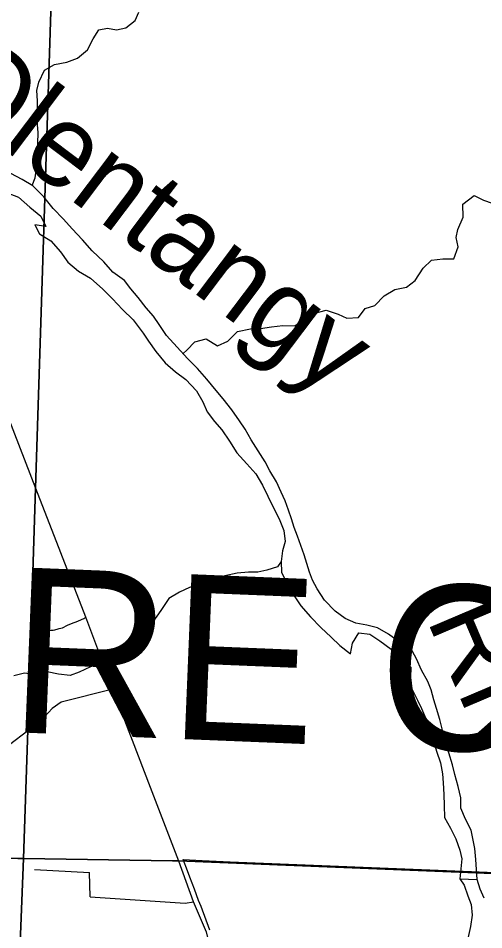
# Model space of a CAD drawing. Extents: x 114604 to 551442, y 316898 to 567001.
# Drawn here: x 194502 to 197319, y 450356 to 455878 of the extents above; entities that cross this region are included whole.
import ezdxf

# ---------------------------------------------------------------- set-up
doc = ezdxf.new("R2010")
doc.units = 0
for name, color, linetype in [('_CIVIL_CONSTRUCTION', 7, 'Continuous'), ('DV_X_County_Line', 7, 'Continuous'), ('GE_P_Alignment_1000_Cardinal_Points', 7, 'Continuous'), ('GE_P_Alignment_100_Distances', 7, 'Continuous'), ('GE_P_Alignment_100_Stations', 7, 'Continuous'), ('GE_P_Alignment_500_Distances', 7, 'Continuous'), ('PM_P_Cells', 7, 'Continuous'), ('RD_P_GR_Rt', 7, 'Continuous'), ('RS_Raster1', 7, 'Continuous')]:
    doc.layers.add(name, color=color, linetype=linetype)

msp = doc.modelspace()

# ---------------------------------------------------------------- linework, layer by layer
at = {"layer": '_CIVIL_CONSTRUCTION'}
msp.add_line((195472.7, 450771.2), (195301.5, 451218.1), dxfattribs=at)
for points in [[(195301.5, 451218.1), (195073.3, 451813.9), (194911.4, 452249.3), (194607.9, 453029.1), (194413.5, 453536.6)], [(195797.3, 449525.1), (195795.1, 449536.1), (195773.3, 449665.2), (195682.9, 450160.3), (195662.2, 450263.4), (195640.8, 450341.4), (195562.2, 450525.9), (195472.7, 450771.2)]]:
    msp.add_lwpolyline(points, dxfattribs=at)
at = {"layer": 'DV_X_County_Line'}
msp.add_line((197174.5, 450665.4), (197279, 450660.7), dxfattribs=at)
for points in [[(195320.8, 454073.4), (195276.7, 454123.4), (195226.7, 454187.5), (195182.7, 454239.6), (195144.6, 454289.7), (195074.6, 454339.7), (195020.6, 454401.8), (194948.6, 454469.9), (194890.6, 454536), (194828.5, 454602.1), (194776.5, 454660.2), (194712.5, 454726.2), (194656.4, 454796.3), (194590.4, 454862.4), (194526.4, 454900.5), (194456.4, 454938.5)], [(194434.6, 454820.3), (194504.5, 454794.3), (194572.6, 454734.2), (194638.6, 454680.1), (194668.6, 454616), (194602.7, 454626), (194630.7, 454571.9), (194698.7, 454529.9), (194756.7, 454463.8), (194802.8, 454399.7), (194866.8, 454345.6), (194938.8, 454303.6), (195012.8, 454237.5), (195072.8, 454177.5), (195132.9, 454113.4), (195196.9, 454051.3), (195256.9, 453971.2), (195290.9, 453921.1), (195335, 453859), (195391, 453790.9), (195453, 453736.9), (195515.1, 453688.8), (195581.1, 453620.7), (195619.1, 453554.6), (195645.2, 453494.5), (195689.2, 453434.4), (195733.2, 453384.4), (195779.3, 453316.3), (195825.3, 453246.2), (195885.4, 453178.1), (195939.4, 453118), (195979.4, 453049.9), (196011.5, 452983.8), (196043.5, 452915.7), (196081.6, 452845.6), (196109.6, 452775.5), (196117.7, 452707.4), (196101.8, 452651.3), (196091.9, 452587.2), (196093.9, 452521.1), (196130, 452453), (196168, 452384.9), (196212.1, 452318.8), (196270.1, 452252.7), (196332.1, 452186.6), (196396.1, 452128.5), (196448.2, 452078.5), (196512.2, 452028.4), (196524.1, 452092.5), (196562, 452154.6), (196630, 452146.7), (196690, 452106.6), (196758, 452056.5), (196828, 452000.5), (196878, 451946.4), (196876.1, 451884.3), (196884.2, 451816.2), (196918.2, 451746.1), (196942.2, 451696), (196972.3, 451625.9), (196994.4, 451561.8), (197016.4, 451491.7), (197032.5, 451437.6), (197056.5, 451367.5), (197068.6, 451301.4), (197072.6, 451245.3), (197076.7, 451175.2), (197078.8, 451109.1)], [(197279, 450660.7), (197271, 450782.6), (197265, 450848.7), (197242.8, 450958.9), (197208.8, 451025), (197180.7, 451093.1), (197180.7, 451155.2), (197164.6, 451223.3), (197144.5, 451297.4), (197130.5, 451355.5), (197108.4, 451427.6), (197088.4, 451493.7), (197068.3, 451565.9), (197052.2, 451630), (197032.2, 451696.1), (197016.1, 451748.1), (197000.1, 451810.2), (196980, 451860.3), (196942, 451928.4), (196911.9, 451996.5), (196873.9, 452068.6), (196811.9, 452096.7), (196741.9, 452146.7), (196675.9, 452184.7), (196611.9, 452200.7), (196544, 452212.7), (196480, 452240.8), (196420, 452286.8), (196355.9, 452352.9), (196309.9, 452421), (196281.8, 452473.1), (196263.8, 452523.1), (196231.7, 452627.3), (196211.7, 452683.4), (196191.6, 452741.5), (196171.6, 452793.6), (196155.5, 452845.6), (196137.5, 452897.7), (196117.4, 452953.8), (196093.4, 453007.9), (196065.3, 453070), (196025.3, 453136.1), (195995.3, 453190.2), (195953.2, 453258.3), (195911.2, 453324.4), (195875.1, 453388.4), (195841.1, 453438.5), (195795.1, 453506.6), (195741, 453572.7), (195699, 453622.8), (195643, 453690.9), (195586.9, 453757), (195526.9, 453817), (195462.9, 453885.1), (195398.8, 453957.2), (195354.8, 454023.3), (195320.8, 454073.4)], [(197078.8, 451109.1), (197080.9, 451037), (197116.9, 450970.9), (197149, 450906.8), (197173, 450838.7), (197185.1, 450786.6), (197174.5, 450665.4)], [(197174.5, 450665.4), (197201.1, 450626.7), (197222.8, 450562.3), (197243.5, 450508.1), (197248.8, 450444.9), (197238.7, 450374.8), (197222.5, 450302.6)], [(197320.5, 450546.7), (197298, 450601), (197279, 450660.7)]]:
    msp.add_lwpolyline(points, dxfattribs=at)
at = {"layer": 'GE_P_Alignment_1000_Cardinal_Points'}
for p in [(194601.3, 450720.3), (194936.7, 450556.1)]:
    msp.add_line(p, (194933.1, 450702.4), dxfattribs=at)
for points in [[(194608.5, 452408.6), (194612.2, 452398.2), (194619.5, 452357.3), (194623.4, 452326.5), (194623.9, 452309), (194623.1, 452296.8), (194624.4, 452275.7), (194626.2, 452252), (194626.4, 452245.7), (194628.1, 452234.2), (194631.3, 452223), (194636.1, 452212.4), (194642.2, 452202.5), (194649.7, 452193.5), (194658.3, 452185.6), (194660.9, 452183.7), (194670.3, 452178.3), (194680.4, 452174.3), (194690.9, 452171.8), (194701.7, 452170.9), (194712.5, 452171.6), (194723.1, 452173.9), (194744.1, 452179.1), (194749.2, 452180.2), (194769.6, 452186), (194799.3, 452200.9), (194833.6, 452214.8), (194853, 452221.3), (194879.9, 452233.3), (194884, 452235.6), (194898.6, 452242.5), (194911.4, 452249.3)], [(195073.3, 451813.9), (194760.9, 451735.7), (194707.7, 451695.7), (194641.5, 451624.2), (194560.8, 451562.1), (194449.2, 451476.3), (194392.8, 451416.2), (194352, 451359.1), (194292.9, 451273.3), (194242.3, 451201.9), (194209.2, 451160.5), (194154.1, 451120.3), (194087.3, 451086.3), (194043.1, 451073), (193992, 451064.2), (193988.7, 451075.9), (193983.8, 451087), (193977.6, 451097.4)], [(194936.7, 450556.1), (195511.3, 450516.2), (195562.2, 450525.9)]]:
    msp.add_lwpolyline(points, dxfattribs=at)
at = {"layer": 'GE_P_Alignment_100_Stations'}
msp.add_lwpolyline([(195660.7, 450354.5), (195608.1, 450496), (195593.6, 450532.4), (195567.7, 450601.9), (195540.6, 450674.8), (195525.8, 450712.9), (195500.3, 450780.8), (195615.4, 450774.6), (195784.7, 450767.8), (197243.8, 450708.4), (198285.6, 450665.2)], dxfattribs=at)
at = {"layer": 'GE_P_Alignment_500_Distances'}
for points in [[(195626.9, 478683.1), (195326.5, 471858.6), (195040.1, 464746.1), (194758, 457741.5), (194606.7, 453032), (194559.6, 451565), (194534.6, 450787.1), (194498.6, 450788.7), (189135.1, 451027), (187658.9, 451091.3), (187073.4, 451122.5), (185831.4, 451190.3), (184719.1, 451230.2), (180983.3, 451413.1), (180912.9, 451416.4), (178654.1, 451485.6)], [(213247.8, 449924.7), (213008.4, 449949), (208270.3, 450184.3), (205235.4, 450348.1), (204728, 450383.9), (204379.6, 450401.5), (203709.9, 450431.8), (203099.8, 450461.2), (203024.2, 450463.5), (202793.3, 450474), (202771.4, 450475), (202630.5, 450478.8), (202311.5, 450492.1), (202057.5, 450500.7), (201467.3, 450530.3), (201222.4, 450541), (195471.5, 450774), (195435.4, 450774.5), (194534.6, 450787.1), (194559.6, 451565), (194606.7, 453032), (194758, 457741.5)], [(189135.1, 451027), (194498.6, 450788.7), (194534.6, 450787.1), (194511.8, 450224.5), (194504.2, 450039), (194486.3, 449598.1), (194482.2, 449497.8), (194461.8, 448996.2), (194403.7, 447568.9), (194389.7, 447224.2), (194373.4, 446823), (194359.2, 446473.8), (194345.2, 446123.5), (194329.3, 445740), (194228.4, 443260.6)], [(194228.4, 443260.6), (194329.3, 445740), (194345.2, 446123.5), (194359.2, 446473.8), (194373.4, 446823), (194389.7, 447224.2), (194403.7, 447568.9), (194461.8, 448996.2), (194482.2, 449497.8), (194486.3, 449598.1), (194504.2, 450039), (194511.8, 450224.5), (194534.6, 450787.1), (195435.4, 450774.5), (195471.5, 450774), (201222.4, 450541)]]:
    msp.add_lwpolyline(points, dxfattribs=at)
at = {"layer": 'PM_P_Cells'}
for points in [[(194585.2, 454865.5), (194605.3, 454912.4), (194614.7, 454980.6), (194618.3, 455040.7), (194619.7, 455118.9), (194623.2, 455187), (194616.6, 455257.1), (194618.1, 455323.2), (194617.7, 455377.3), (194615.2, 455441.4), (194626.8, 455491.6), (194660.2, 455564), (194721.9, 455598.4), (194795.7, 455613), (194861.5, 455637.5), (194921.1, 455686), (194954.5, 455754.3), (194990.1, 455808.7), (195041.9, 455819), (195096, 455807.4), (195153.8, 455819.8), (195209.4, 455864.2), (195231, 455914.5)], [(195499, 453846.7), (195522.6, 453866.8), (195570.2, 453917.2), (195640, 453935.7), (195708.3, 453894.1), (195770, 453922.6), (195829.5, 453981.1), (195907.3, 453995.7), (195967.2, 453998.1), (196035.1, 454008.6), (196103, 454017), (196174.9, 454015.5), (196242.5, 454064.1), (196296.3, 454092.5), (196366.1, 454109), (196438.2, 454085.5), (196490.3, 454061.8), (196560.2, 454066.3), (196601.8, 454120.6), (196659.6, 454137.1), (196717.1, 454195.6), (196780.8, 454234.1), (196850.6, 454248.6), (196904.3, 454289), (196951.6, 454363.5), (197003.2, 454411.9), (197071.1, 454420.4), (197137, 454420.9), (197164.5, 454493.2), (197152, 454549.2), (197161.7, 454599.3), (197195.1, 454673.7), (197192.4, 454751.8), (197260, 454804.4), (197316.2, 454776.7), (197370.3, 454757.1)], [(196091.9, 452587.2), (196070.3, 452554.2), (196006.5, 452533.7), (195952.6, 452523.3), (195894.7, 452522.9), (195826.8, 452516.4), (195753, 452499.9), (195693.2, 452477.5), (195611.4, 452454.9), (195537.7, 452430.3), (195478, 452401.8), (195412.3, 452363.3), (195364.9, 452290.9), (195315.5, 452222.4), (195283.9, 452170.1), (195218.4, 452107.5), (195146.9, 452054.9), (195071.3, 452008.4), (195015.6, 451973.9), (194939.9, 451949.4), (194870.2, 451916.8), (194816.4, 451896.4), (194746.4, 451903.9), (194676.3, 451919.5), (194622.5, 451899.1), (194540.5, 451910.5), (194474.7, 451894.1)]]:
    msp.add_lwpolyline(points, dxfattribs=at)
at = {"layer": 'RS_Raster1'}
for points in [[(178654.1, 451485.6), (180912.9, 451416.4), (180983.3, 451413.1), (184719.1, 451230.2), (185831.4, 451190.3), (187073.4, 451122.5), (187658.9, 451091.3), (189135.1, 451027), (194498.6, 450788.7), (194534.6, 450787.1), (195435.4, 450774.5), (195471.5, 450774), (201222.4, 450541)], [(201222.4, 450541), (195471.5, 450774), (195435.4, 450774.5), (194534.6, 450787.1), (194498.6, 450788.7), (189135.1, 451027), (187658.9, 451091.3), (187073.4, 451122.5), (185831.4, 451190.3), (184719.1, 451230.2), (180983.3, 451413.1), (180912.9, 451416.4), (178654.1, 451485.6)]]:
    msp.add_lwpolyline(points, dxfattribs=at)

# ---------------------------------------------------------------- texts
at = {"layer": 'GE_P_Alignment_100_Distances'}
msp.add_text('DELAWARE COUNTY', height=1000.019, rotation=357.6696, dxfattribs=at).set_placement((188792.4, 451784.1))
at = {"layer": 'RD_P_GR_Rt'}
for s, height, rotation, p in [('Olentangy', 500, 322.9556, (193969.8, 455417.6)), ('River', 499.98, 293.0759, (196970.5, 452239.3))]:
    msp.add_text(s, height=height, rotation=rotation, dxfattribs=at).set_placement(p)

doc.saveas('drawing.dxf')
